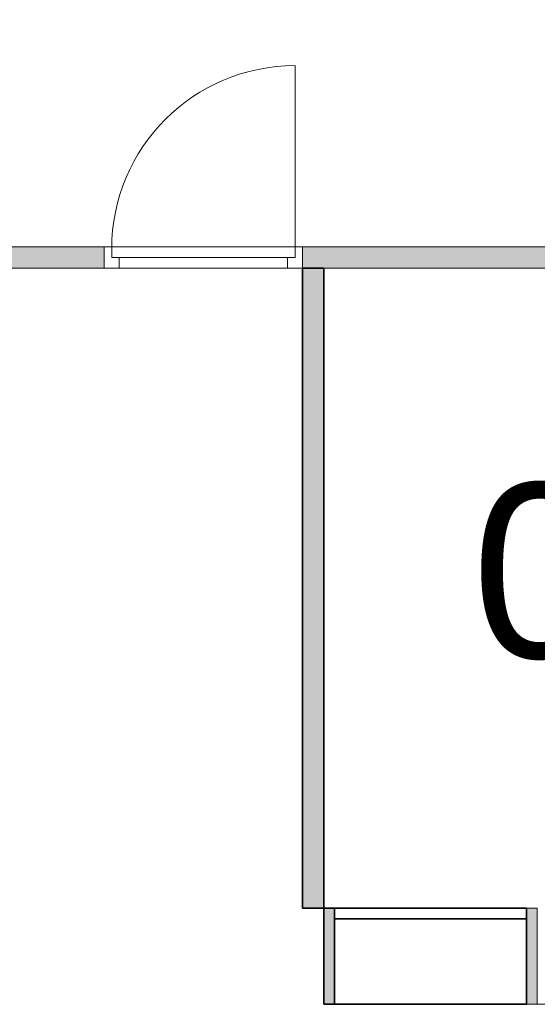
# Model space of a CAD drawing. Header units: inches. Extents: x 15 to 546804, y -66 to 267312.
# Tile 285 of 478: x 415792 to 418217, y 134656 to 139270. Entities that reach past the tile are written whole.
import ezdxf

# ---------------------------------------------------------------- set-up
doc = ezdxf.new("R2010")
doc.units = ezdxf.units.IN
doc.header["$MEASUREMENT"] = 0
doc.layers.add('Binnenwanden', color=2, linetype='Continuous')
doc.styles.add('style1', font='arial.ttf', dxfattribs={"height": 250})

msp = doc.modelspace()

# ---------------------------------------------------------------- hatches: boundary and pattern name
at = {"lineweight": 20}
h = msp.add_hatch(color=7, dxfattribs=at)
h.dxf.hatch_style = 1
h.paths.add_polyline_path([(420817.1, 138205.7), (417117.1, 138205.7), (417117.1, 138105.7), (417217.1, 138105.7), (420817.1, 138105.7)])
h.paths.add_polyline_path([(417217.1, 138105.7), (417117.1, 138105.7), (417117.1, 135105.7), (417217.1, 135105.7)])
h.paths.add_polyline_path([(416188.1, 138205.7), (413715.8, 138205.7, -0.012046), (413677.5, 138117.5), (413677.5, 138105.7), (416188.1, 138105.7)])
h = msp.add_hatch(color=7, dxfattribs=at)
h.dxf.hatch_style = 1
h.paths.add_polyline_path([(421857.6, 135105.7), (420917.1, 135105.7), (420917.1, 135105.7), (420817.1, 135105.7), (420750.6, 135105.7), (420750.6, 135005.7), (421857.6, 135005.7, -0.058635), (421851.7, 135055.7, -0.058615)])
h.paths.add_polyline_path([(424167.1, 135105.7), (422276.7, 135105.7, -0.058615), (422282.5, 135055.7, -0.058635), (422276.7, 135005.7), (424167.1, 135005.7)])
h.paths.add_polyline_path([(419367.1, 135105.7), (419317.1, 135105.7), (419317.1, 134725.7), (419317.1, 134725.7), (419317.1, 134685.7), (419317.1, 134655.7), (419367.1, 134655.7)])
h.paths.add_polyline_path([(419793.1, 135461.7), (419217.1, 135461.7), (419217.1, 135105.7), (419317.1, 135105.7), (419367.1, 135105.7), (419367.1, 135105.7), (419793.1, 135105.7)])
h.paths.add_polyline_path([(418217.1, 135105.7), (418167.1, 135105.7), (418167.1, 134655.7), (418217.1, 134655.7)])
h.paths.add_polyline_path([(417267.1, 135105.7), (417217.1, 135105.7), (417217.1, 134655.7), (417267.1, 134655.7)])

# ---------------------------------------------------------------- linework, layer by layer
at = {"color": 7, "lineweight": 20}
for p, q in [((417082.1, 138195.7, 300), (417082.1, 139054.7, 300)), ((413713.2, 138205.7, 300), (416188.1, 138205.7, 300)), ((413713.2, 138205.7, 3000), (420817.1, 138205.7, 3000)), ((416223.1, 138205.7, 300), (416188.1, 138205.7, 300)), ((416188.1, 138205.7, 300), (416188.1, 138205.7, 2500)), ((416188.1, 138205.7, 2500), (417117.1, 138205.7, 2500)), ((416188.1, 138105.7, 300), (416188.1, 138205.7, 300)), ((416188.1, 138105.7, 2500), (416188.1, 138205.7, 2500)), ((417117.1, 138205.7, 2500), (416188.1, 138205.7, 2500)), ((416188.1, 138205.7, 2500), (416188.1, 138205.7, 300)), ((416188.1, 138205.7, 2500), (416188.1, 138105.7, 2500)), ((416188.1, 138205.7, 300), (416188.1, 138105.7, 300)), ((416223.1, 138155.7, 300), (416223.1, 138205.7, 300)), ((416223.1, 138205.7, 300), (416223.1, 138205.7, 2465)), ((416223.1, 138205.7, 2465), (417082.1, 138205.7, 2465)), ((416223.1, 138155.7, 2465), (416223.1, 138205.7, 2465)), ((416223.1, 138195.7, 300), (416223.1, 138195.7, 2465)), ((416223.1, 138155.7, 2465), (416223.1, 138195.7, 2465)), ((416223.1, 138155.7, 300), (416223.1, 138195.7, 300)), ((417117.1, 138205.7, 300), (417082.1, 138205.7, 300)), ((417082.1, 138155.7, 300), (417082.1, 138205.7, 300)), ((417082.1, 138205.7, 2465), (417082.1, 138205.7, 300)), ((417082.1, 138155.7, 2465), (417082.1, 138205.7, 2465)), ((417082.1, 138195.7, 2465), (417082.1, 138195.7, 300)), ((417082.1, 138155.7, 2465), (417082.1, 138195.7, 2465)), ((417082.1, 138155.7, 300), (417082.1, 138195.7, 300)), ((417117.1, 138205.7, 2500), (417117.1, 138205.7, 300)), ((417117.1, 138105.7, 300), (417117.1, 138205.7, 300)), ((417117.1, 138105.7, 2500), (417117.1, 138205.7, 2500)), ((417117.1, 138205.7, 300), (420817.1, 138205.7, 300)), ((417117.1, 138205.7, 300), (417117.1, 138105.7, 300)), ((417117.1, 138205.7, 300), (417117.1, 138205.7, 2500)), ((417117.1, 138205.7, 2500), (417117.1, 138105.7, 2500)), ((416223.1, 138155.7, 300), (416223.1, 138155.7, 2465)), ((416258.1, 138155.7, 300), (416223.1, 138155.7, 300)), ((416258.1, 138155.7, 2465), (416223.1, 138155.7, 2465)), ((417082.1, 138155.7, 300), (416223.1, 138155.7, 300)), ((416223.1, 138155.7, 300), (416223.1, 138155.7, 2465)), ((416223.1, 138155.7, 2465), (417082.1, 138155.7, 2465)), ((416258.1, 138105.7, 2430), (416258.1, 138155.7, 2430)), ((416258.1, 138105.7, 300), (416258.1, 138155.7, 300)), ((416258.1, 138155.7, 300), (416258.1, 138155.7, 2430)), ((416258.1, 138155.7, 2430), (417047.1, 138155.7, 2430)), ((416258.1, 138155.7, 2465), (417047.1, 138155.7, 2465)), ((416258.1, 138155.7, 2430), (416258.1, 138155.7, 2465)), ((416260.5, 138155.7, 1368.1), (416315.3, 138155.7, 1438.9)), ((416315.3, 138155.7, 1291.1), (416260.5, 138155.7, 1361.9)), ((416370.1, 138155.7, 1509.7), (416424.8, 138155.7, 1580.5)), ((416424.8, 138155.7, 1149.5), (416370.1, 138155.7, 1220.3)), ((416479.6, 138155.7, 1651.3), (416534.4, 138155.7, 1722.1)), ((416534.4, 138155.7, 1007.9), (416479.6, 138155.7, 1078.7)), ((416589.2, 138155.7, 1792.9), (416643.9, 138155.7, 1863.7)), ((416643.9, 138155.7, 866.3), (416589.2, 138155.7, 937.1)), ((416698.7, 138155.7, 1934.5), (416753.5, 138155.7, 2005.2)), ((416753.5, 138155.7, 724.8), (416698.7, 138155.7, 795.5)), ((416808.2, 138155.7, 2076), (416863, 138155.7, 2146.8)), ((416863, 138155.7, 583.2), (416808.2, 138155.7, 654)), ((416917.8, 138155.7, 2217.6), (416972.6, 138155.7, 2288.4)), ((416972.6, 138155.7, 441.6), (416917.8, 138155.7, 512.4)), ((417082.1, 138155.7, 300), (417027.3, 138155.7, 370.8)), ((417027.3, 138155.7, 2359.2), (417082.1, 138155.7, 2430)), ((417047.1, 138105.7, 300), (417047.1, 138155.7, 300)), ((417047.1, 138105.7, 2430), (417047.1, 138155.7, 2430)), ((417047.1, 138155.7, 2430), (417047.1, 138155.7, 300)), ((417047.1, 138155.7, 300), (417082.1, 138155.7, 300)), ((417047.1, 138155.7, 2465), (417082.1, 138155.7, 2465)), ((417047.1, 138155.7, 2430), (417047.1, 138155.7, 2465)), ((417082.1, 138155.7, 2465), (417082.1, 138155.7, 300)), ((417082.1, 138155.7, 2465), (417082.1, 138155.7, 300)), ((416188.1, 138105.7, 300), (413677.5, 138105.7, 300)), ((420817.1, 138105.7, 3000), (413677.5, 138105.7, 3000)), ((416258.1, 138105.7, 300), (416188.1, 138105.7, 300)), ((416188.1, 138105.7, 300), (416188.1, 138105.7, 2500)), ((416188.1, 138105.7, 2500), (417117.1, 138105.7, 2500)), ((417117.1, 138105.7, 2500), (416188.1, 138105.7, 2500)), ((416188.1, 138105.7, 2500), (416188.1, 138105.7, 300)), ((416258.1, 138105.7, 300), (416258.1, 138105.7, 2430)), ((416258.1, 138105.7, 2430), (417047.1, 138105.7, 2430)), ((417117.1, 138105.7, 300), (417047.1, 138105.7, 300)), ((417047.1, 138105.7, 2430), (417047.1, 138105.7, 300)), ((417117.1, 138105.7, 2500), (417117.1, 138105.7, 300)), ((420817.1, 138105.7, 300), (417117.1, 138105.7, 300)), ((417117.1, 138105.7, 300), (417117.1, 138105.7, 2500)), ((418167.1, 135105.7, 2984.2), (418167.1, 135105.7, 300)), ((418167.1, 135105.7, 300), (418217.1, 135105.7, 300)), ((418167.1, 134655.7, 2984.2), (418167.1, 135105.7, 2984.2)), ((418167.1, 134655.7, 300), (418167.1, 135105.7, 300)), ((418217.1, 135105.7, 300), (418217.1, 135105.7, 2934.2)), ((418217.1, 134655.7, 300), (418217.1, 135105.7, 300)), ((418217.1, 134655.7, 2934.2), (418217.1, 135105.7, 2934.2)), ((419367.1, 134655.7, 2984.2), (418167.1, 134655.7, 2984.2)), ((418167.1, 134655.7, 300), (418217.1, 134655.7, 300)), ((418167.1, 134655.7, 2984.2), (418167.1, 134655.7, 300)), ((418217.1, 134655.7, 300), (418217.1, 134655.7, 2934.2))]:
    msp.add_line(p, q, dxfattribs=at)
at = {"color": 7}
for p, q in [((417117.1, 138105.7, 300), (417117.1, 138105.7, 3000)), ((417117.1, 138105.7, 300), (417117.1, 135105.7, 300)), ((417217.1, 138105.7, 300), (417117.1, 138105.7, 300)), ((417217.1, 138105.7, 3000), (417117.1, 138105.7, 3000)), ((417117.1, 138105.7, 3000), (417117.1, 135105.7, 3000)), ((417217.1, 135105.7, 300), (417217.1, 138105.7, 300)), ((417217.1, 135105.7, 3000), (417217.1, 138105.7, 3000)), ((417217.1, 138105.7, 300), (417217.1, 138105.7, 3000)), ((417117.1, 135105.7, 300), (417217.1, 135105.7, 300)), ((417117.1, 135105.7, 300), (417117.1, 135105.7, 3000)), ((417117.1, 135105.7, 3000), (417217.1, 135105.7, 3000)), ((417217.1, 135105.7, 300), (417217.1, 135105.7, 3000)), ((418167.1, 135105.7, 2984.2), (417217.1, 135105.7, 2984.2)), ((417217.1, 135105.7, 2984.2), (417217.1, 135105.7, 300)), ((417217.1, 135105.7, 300), (418167.1, 135105.7, 300)), ((417217.1, 134655.7, 2984.2), (417217.1, 135105.7, 2984.2)), ((417217.1, 134655.7, 300), (417217.1, 135105.7, 300)), ((418167.1, 135105.7, 2934.2), (417267.1, 135105.7, 2934.2)), ((417267.1, 135105.7, 350), (418167.1, 135105.7, 350)), ((417267.1, 135105.7, 2934.2), (417267.1, 135105.7, 350)), ((417267.1, 134655.7, 2934.2), (417267.1, 135105.7, 2934.2)), ((417267.1, 134655.7, 350), (417267.1, 135105.7, 350)), ((418167.1, 135105.7, 2984.2), (418167.1, 135105.7, 2934.2)), ((418167.1, 135105.7, 350), (418167.1, 135105.7, 300)), ((418167.1, 134655.7, 2934.2), (418167.1, 135105.7, 2934.2)), ((418167.1, 134655.7, 2984.2), (418167.1, 135105.7, 2984.2)), ((418167.1, 134655.7, 300), (418167.1, 135105.7, 300)), ((418167.1, 134655.7, 350), (418167.1, 135105.7, 350)), ((417267.1, 135055.7, 350), (418167.1, 135055.7, 350)), ((418167.1, 135055.7, 2934.2), (417267.1, 135055.7, 2934.2)), ((417267.1, 135055.7, 2934.2), (417267.1, 135055.7, 350)), ((418167.1, 135055.7, 350), (418167.1, 135055.7, 2934.2)), ((417217.1, 134655.7, 2984.2), (417217.1, 134655.7, 300)), ((418167.1, 134655.7, 2984.2), (417217.1, 134655.7, 2984.2)), ((417217.1, 134655.7, 300), (418167.1, 134655.7, 300)), ((418167.1, 134655.7, 2934.2), (417267.1, 134655.7, 2934.2)), ((417267.1, 134655.7, 350), (418167.1, 134655.7, 350)), ((417267.1, 134655.7, 2934.2), (417267.1, 134655.7, 350)), ((418167.1, 134655.7, 2984.2), (418167.1, 134655.7, 2934.2)), ((418167.1, 134655.7, 350), (418167.1, 134655.7, 300))]:
    msp.add_line(p, q, dxfattribs=at)
at = {"color": 7, "lineweight": 20, "extrusion": (5.2231e-32, -1.3166e-48, -1)}
msp.add_ellipse((417082.1, 138195.7, 300), major_axis=(0, 859.5), ratio=0.999391, start_param=4.712389, end_param=6.283185, dxfattribs=at)
at = {"color": 7, "lineweight": 20, "extrusion": (0, 0, -1)}
msp.add_ellipse((417082.1, 138195.7), major_axis=(0, 859.5), ratio=0.999391, start_param=4.712389, end_param=6.283185, dxfattribs=at)
msp.add_ellipse((417082.1, 138195.7), major_axis=(0, 859.5), ratio=0.999391, start_param=4.712389, end_param=6.283185, dxfattribs=at)
msp.add_ellipse((417082.1, 138195.7), major_axis=(0, 859.5), ratio=0.999391, start_param=4.712389, end_param=6.283185, dxfattribs=at)
msp.add_ellipse((417082.1, 138195.7), major_axis=(0, 859.5), ratio=0.999391, start_param=4.712389, end_param=6.283185, dxfattribs=at)
msp.add_ellipse((417082.1, 138195.7), major_axis=(0, 859.5), ratio=0.999391, start_param=4.712389, end_param=6.283185, dxfattribs=at)
msp.add_ellipse((417082.1, 138195.7), major_axis=(0, 859.5), ratio=0.999391, start_param=4.712389, end_param=6.283185, dxfattribs=at)
msp.add_ellipse((417082.1, 138195.7), major_axis=(0, 859.5), ratio=0.999391, start_param=4.712389, end_param=6.283185, dxfattribs=at)
msp.add_ellipse((417082.1, 138195.7), major_axis=(0, 859.5), ratio=0.999391, start_param=4.712389, end_param=6.283185, dxfattribs=at)
msp.add_ellipse((417082.1, 138195.7), major_axis=(0, 859.5), ratio=0.999391, start_param=4.712389, end_param=6.283185, dxfattribs=at)
msp.add_ellipse((417082.1, 138195.7), major_axis=(0, 859.5), ratio=0.999391, start_param=4.712389, end_param=6.283185, dxfattribs=at)
msp.add_ellipse((417082.1, 138195.7), major_axis=(0, 859.5), ratio=0.999391, start_param=4.712389, end_param=6.283185, dxfattribs=at)
msp.add_ellipse((417082.1, 138195.7), major_axis=(0, 859.5), ratio=0.999391, start_param=4.712389, end_param=6.283185, dxfattribs=at)
msp.add_ellipse((417082.1, 138195.7), major_axis=(0, 859.5), ratio=0.999391, start_param=4.712389, end_param=6.283185, dxfattribs=at)
msp.add_ellipse((417082.1, 138195.7), major_axis=(0, 859.5), ratio=0.999391, start_param=4.712389, end_param=6.283185, dxfattribs=at)
msp.add_ellipse((417082.1, 138195.7), major_axis=(0, 859.5), ratio=0.999391, start_param=4.712389, end_param=6.283185, dxfattribs=at)
msp.add_ellipse((417082.1, 138195.7), major_axis=(0, 859.5), ratio=0.999391, start_param=4.712389, end_param=6.283185, dxfattribs=at)
msp.add_ellipse((417082.1, 138195.7), major_axis=(0, 859.5), ratio=0.999391, start_param=4.712389, end_param=6.283185, dxfattribs=at)
msp.add_ellipse((417082.1, 138195.7), major_axis=(0, 859.5), ratio=0.999391, start_param=4.712389, end_param=6.283185, dxfattribs=at)
msp.add_ellipse((417082.1, 138195.7), major_axis=(0, 859.5), ratio=0.999391, start_param=4.712389, end_param=6.283185, dxfattribs=at)
msp.add_ellipse((417082.1, 138195.7), major_axis=(0, 859.5), ratio=0.999391, start_param=4.712389, end_param=6.283185, dxfattribs=at)
msp.add_ellipse((417082.1, 138195.7), major_axis=(0, 859.5), ratio=0.999391, start_param=4.712389, end_param=6.283185, dxfattribs=at)
msp.add_ellipse((417082.1, 138195.7), major_axis=(0, 859.5), ratio=0.999391, start_param=4.712389, end_param=6.283185, dxfattribs=at)
msp.add_ellipse((417082.1, 138195.7), major_axis=(0, 859.5), ratio=0.999391, start_param=4.712389, end_param=6.283185, dxfattribs=at)
msp.add_ellipse((417082.1, 138195.7), major_axis=(0, 859.5), ratio=0.999391, start_param=4.712389, end_param=6.283185, dxfattribs=at)
msp.add_ellipse((417082.1, 138195.7), major_axis=(0, 859.5), ratio=0.999391, start_param=4.712389, end_param=6.283185, dxfattribs=at)
msp.add_ellipse((417082.1, 138195.7), major_axis=(0, 859.5), ratio=0.999391, start_param=4.712389, end_param=6.283185, dxfattribs=at)
msp.add_ellipse((417082.1, 138195.7), major_axis=(0, 859.5), ratio=0.999391, start_param=4.712389, end_param=6.283185, dxfattribs=at)
msp.add_ellipse((417082.1, 138195.7), major_axis=(0, 859.5), ratio=0.999391, start_param=4.712389, end_param=6.283185, dxfattribs=at)
msp.add_ellipse((417082.1, 138195.7), major_axis=(0, 859.5), ratio=0.999391, start_param=4.712389, end_param=6.283185, dxfattribs=at)
msp.add_ellipse((417082.1, 138195.7), major_axis=(0, 859.5), ratio=0.999391, start_param=4.712389, end_param=6.283185, dxfattribs=at)
msp.add_ellipse((417082.1, 138195.7), major_axis=(0, 859.5), ratio=0.999391, start_param=4.712389, end_param=6.283185, dxfattribs=at)
msp.add_ellipse((417082.1, 138195.7), major_axis=(0, 859.5), ratio=0.999391, start_param=4.712389, end_param=6.283185, dxfattribs=at)
msp.add_ellipse((417082.1, 138195.7), major_axis=(0, 859.5), ratio=0.999391, start_param=4.712389, end_param=6.283185, dxfattribs=at)
msp.add_ellipse((417082.1, 138195.7), major_axis=(0, 859.5), ratio=0.999391, start_param=4.712389, end_param=6.283185, dxfattribs=at)
msp.add_ellipse((417082.1, 138195.7), major_axis=(0, 859.5), ratio=0.999391, start_param=4.712389, end_param=6.283185, dxfattribs=at)
msp.add_ellipse((417082.1, 138195.7), major_axis=(0, 859.5), ratio=0.999391, start_param=4.712389, end_param=6.283185, dxfattribs=at)
msp.add_ellipse((417082.1, 138195.7), major_axis=(0, 859.5), ratio=0.999391, start_param=4.712389, end_param=6.283185, dxfattribs=at)
msp.add_ellipse((417082.1, 138195.7), major_axis=(0, 859.5), ratio=0.999391, start_param=4.712389, end_param=6.283185, dxfattribs=at)
msp.add_ellipse((417082.1, 138195.7), major_axis=(0, 859.5), ratio=0.999391, start_param=4.712389, end_param=6.283185, dxfattribs=at)
msp.add_ellipse((417082.1, 138195.7), major_axis=(0, 859.5), ratio=0.999391, start_param=4.712389, end_param=6.283185, dxfattribs=at)
msp.add_ellipse((417082.1, 138195.7), major_axis=(0, 859.5), ratio=0.999391, start_param=4.712389, end_param=6.283185, dxfattribs=at)
msp.add_ellipse((417082.1, 138195.7), major_axis=(0, 859.5), ratio=0.999391, start_param=4.712389, end_param=6.283185, dxfattribs=at)
msp.add_ellipse((417082.1, 138195.7), major_axis=(0, 859.5), ratio=0.999391, start_param=4.712389, end_param=6.283185, dxfattribs=at)
msp.add_ellipse((417082.1, 138195.7), major_axis=(0, 859.5), ratio=0.999391, start_param=4.712389, end_param=6.283185, dxfattribs=at)
msp.add_ellipse((417082.1, 138195.7), major_axis=(0, 859.5), ratio=0.999391, start_param=4.712389, end_param=6.283185, dxfattribs=at)
msp.add_ellipse((417082.1, 138195.7), major_axis=(0, 859.5), ratio=0.999391, start_param=4.712389, end_param=6.283185, dxfattribs=at)
msp.add_ellipse((417082.1, 138195.7), major_axis=(0, 859.5), ratio=0.999391, start_param=4.712389, end_param=6.283185, dxfattribs=at)
msp.add_ellipse((417082.1, 138195.7), major_axis=(0, 859.5), ratio=0.999391, start_param=4.712389, end_param=6.283185, dxfattribs=at)
msp.add_ellipse((417082.1, 138195.7), major_axis=(0, 859.5), ratio=0.999391, start_param=4.712389, end_param=6.283185, dxfattribs=at)
msp.add_ellipse((417082.1, 138195.7), major_axis=(0, 859.5), ratio=0.999391, start_param=4.712389, end_param=6.283185, dxfattribs=at)
msp.add_ellipse((417082.1, 138195.7), major_axis=(0, 859.5), ratio=0.999391, start_param=4.712389, end_param=6.283185, dxfattribs=at)
msp.add_ellipse((417082.1, 138195.7), major_axis=(0, 859.5), ratio=0.999391, start_param=4.712389, end_param=6.283185, dxfattribs=at)
msp.add_ellipse((417082.1, 138195.7), major_axis=(0, 859.5), ratio=0.999391, start_param=4.712389, end_param=6.283185, dxfattribs=at)
msp.add_ellipse((417082.1, 138195.7), major_axis=(0, 859.5), ratio=0.999391, start_param=4.712389, end_param=6.283185, dxfattribs=at)
msp.add_ellipse((417082.1, 138195.7), major_axis=(0, 859.5), ratio=0.999391, start_param=4.712389, end_param=6.283185, dxfattribs=at)
msp.add_ellipse((417082.1, 138195.7), major_axis=(0, 859.5), ratio=0.999391, start_param=4.712389, end_param=6.283185, dxfattribs=at)
msp.add_ellipse((417082.1, 138195.7), major_axis=(0, 859.5), ratio=0.999391, start_param=4.712389, end_param=6.283185, dxfattribs=at)
msp.add_ellipse((417082.1, 138195.7), major_axis=(0, 859.5), ratio=0.999391, start_param=4.712389, end_param=6.283185, dxfattribs=at)
msp.add_ellipse((417082.1, 138195.7), major_axis=(0, 859.5), ratio=0.999391, start_param=4.712389, end_param=6.283185, dxfattribs=at)
msp.add_ellipse((417082.1, 138195.7), major_axis=(0, 859.5), ratio=0.999391, start_param=4.712389, end_param=6.283185, dxfattribs=at)
msp.add_ellipse((417082.1, 138195.7), major_axis=(0, 859.5), ratio=0.999391, start_param=4.712389, end_param=6.283185, dxfattribs=at)
msp.add_ellipse((417082.1, 138195.7), major_axis=(0, 859.5), ratio=0.999391, start_param=4.712389, end_param=6.283185, dxfattribs=at)
msp.add_ellipse((417082.1, 138195.7), major_axis=(0, 859.5), ratio=0.999391, start_param=4.712389, end_param=6.283185, dxfattribs=at)
msp.add_ellipse((417082.1, 138195.7), major_axis=(0, 859.5), ratio=0.999391, start_param=4.712389, end_param=6.283185, dxfattribs=at)
msp.add_ellipse((417082.1, 138195.7), major_axis=(0, 859.5), ratio=0.999391, start_param=4.712389, end_param=6.283185, dxfattribs=at)
msp.add_ellipse((417082.1, 138195.7), major_axis=(0, 859.5), ratio=0.999391, start_param=4.712389, end_param=6.283185, dxfattribs=at)
msp.add_ellipse((417082.1, 138195.7), major_axis=(0, 859.5), ratio=0.999391, start_param=4.712389, end_param=6.283185, dxfattribs=at)
msp.add_ellipse((417082.1, 138195.7), major_axis=(0, 859.5), ratio=0.999391, start_param=4.712389, end_param=6.283185, dxfattribs=at)
msp.add_ellipse((417082.1, 138195.7), major_axis=(0, 859.5), ratio=0.999391, start_param=4.712389, end_param=6.283185, dxfattribs=at)
msp.add_ellipse((417082.1, 138195.7), major_axis=(0, 859.5), ratio=0.999391, start_param=4.712389, end_param=6.283185, dxfattribs=at)
msp.add_ellipse((417082.1, 138195.7), major_axis=(0, 859.5), ratio=0.999391, start_param=4.712389, end_param=6.283185, dxfattribs=at)
msp.add_ellipse((417082.1, 138195.7), major_axis=(0, 859.5), ratio=0.999391, start_param=4.712389, end_param=6.283185, dxfattribs=at)
msp.add_ellipse((417082.1, 138195.7), major_axis=(0, 859.5), ratio=0.999391, start_param=4.712389, end_param=6.283185, dxfattribs=at)
msp.add_ellipse((417082.1, 138195.7), major_axis=(0, 859.5), ratio=0.999391, start_param=4.712389, end_param=6.283185, dxfattribs=at)
msp.add_ellipse((417082.1, 138195.7), major_axis=(0, 859.5), ratio=0.999391, start_param=4.712389, end_param=6.283185, dxfattribs=at)
msp.add_ellipse((417082.1, 138195.7), major_axis=(0, 859.5), ratio=0.999391, start_param=4.712389, end_param=6.283185, dxfattribs=at)
msp.add_ellipse((417082.1, 138195.7), major_axis=(0, 859.5), ratio=0.999391, start_param=4.712389, end_param=6.283185, dxfattribs=at)
msp.add_ellipse((417082.1, 138195.7), major_axis=(0, 859.5), ratio=0.999391, start_param=4.712389, end_param=6.283185, dxfattribs=at)
msp.add_ellipse((417082.1, 138195.7), major_axis=(0, 859.5), ratio=0.999391, start_param=4.712389, end_param=6.283185, dxfattribs=at)
msp.add_ellipse((417082.1, 138195.7), major_axis=(0, 859.5), ratio=0.999391, start_param=4.712389, end_param=6.283185, dxfattribs=at)
msp.add_ellipse((417082.1, 138195.7), major_axis=(0, 859.5), ratio=0.999391, start_param=4.712389, end_param=6.283185, dxfattribs=at)
msp.add_ellipse((417082.1, 138195.7), major_axis=(0, 859.5), ratio=0.999391, start_param=4.712389, end_param=6.283185, dxfattribs=at)
msp.add_ellipse((417082.1, 138195.7), major_axis=(0, 859.5), ratio=0.999391, start_param=4.712389, end_param=6.283185, dxfattribs=at)
msp.add_ellipse((417082.1, 138195.7), major_axis=(0, 859.5), ratio=0.999391, start_param=4.712389, end_param=6.283185, dxfattribs=at)
msp.add_ellipse((417082.1, 138195.7), major_axis=(0, 859.5), ratio=0.999391, start_param=4.712389, end_param=6.283185, dxfattribs=at)
msp.add_ellipse((417082.1, 138195.7), major_axis=(0, 859.5), ratio=0.999391, start_param=4.712389, end_param=6.283185, dxfattribs=at)
msp.add_ellipse((417082.1, 138195.7), major_axis=(0, 859.5), ratio=0.999391, start_param=4.712389, end_param=6.283185, dxfattribs=at)
msp.add_ellipse((417082.1, 138195.7), major_axis=(0, 859.5), ratio=0.999391, start_param=4.712389, end_param=6.283185, dxfattribs=at)
msp.add_ellipse((417082.1, 138195.7), major_axis=(0, 859.5), ratio=0.999391, start_param=4.712389, end_param=6.283185, dxfattribs=at)
msp.add_ellipse((417082.1, 138195.7), major_axis=(0, 859.5), ratio=0.999391, start_param=4.712389, end_param=6.283185, dxfattribs=at)
msp.add_ellipse((417082.1, 138195.7), major_axis=(0, 859.5), ratio=0.999391, start_param=4.712389, end_param=6.283185, dxfattribs=at)
msp.add_ellipse((417082.1, 138195.7), major_axis=(0, 859.5), ratio=0.999391, start_param=4.712389, end_param=6.283185, dxfattribs=at)
msp.add_ellipse((417082.1, 138195.7), major_axis=(0, 859.5), ratio=0.999391, start_param=4.712389, end_param=6.283185, dxfattribs=at)
msp.add_ellipse((417082.1, 138195.7), major_axis=(0, 859.5), ratio=0.999391, start_param=4.712389, end_param=6.283185, dxfattribs=at)
msp.add_ellipse((417082.1, 138195.7), major_axis=(0, 859.5), ratio=0.999391, start_param=4.712389, end_param=6.283185, dxfattribs=at)
msp.add_ellipse((417082.1, 138195.7), major_axis=(0, 859.5), ratio=0.999391, start_param=4.712389, end_param=6.283185, dxfattribs=at)
msp.add_ellipse((417082.1, 138195.7), major_axis=(0, 859.5), ratio=0.999391, start_param=4.712389, end_param=6.283185, dxfattribs=at)
msp.add_ellipse((417082.1, 138195.7), major_axis=(0, 859.5), ratio=0.999391, start_param=4.712389, end_param=6.283185, dxfattribs=at)
msp.add_ellipse((417082.1, 138195.7), major_axis=(0, 859.5), ratio=0.999391, start_param=4.712389, end_param=6.283185, dxfattribs=at)
msp.add_ellipse((417082.1, 138195.7), major_axis=(0, 859.5), ratio=0.999391, start_param=4.712389, end_param=6.283185, dxfattribs=at)
msp.add_ellipse((417082.1, 138195.7), major_axis=(0, 859.5), ratio=0.999391, start_param=4.712389, end_param=6.283185, dxfattribs=at)
msp.add_ellipse((417082.1, 138195.7), major_axis=(0, 859.5), ratio=0.999391, start_param=4.712389, end_param=6.283185, dxfattribs=at)
msp.add_ellipse((417082.1, 138195.7), major_axis=(0, 859.5), ratio=0.999391, start_param=4.712389, end_param=6.283185, dxfattribs=at)
msp.add_ellipse((417082.1, 138195.7), major_axis=(0, 859.5), ratio=0.999391, start_param=4.712389, end_param=6.283185, dxfattribs=at)
msp.add_ellipse((417082.1, 138195.7), major_axis=(0, 859.5), ratio=0.999391, start_param=4.712389, end_param=6.283185, dxfattribs=at)
msp.add_ellipse((417082.1, 138195.7), major_axis=(0, 859.5), ratio=0.999391, start_param=4.712389, end_param=6.283185, dxfattribs=at)
msp.add_ellipse((417082.1, 138195.7), major_axis=(0, 859.5), ratio=0.999391, start_param=4.712389, end_param=6.283185, dxfattribs=at)
msp.add_ellipse((417082.1, 138195.7), major_axis=(0, 859.5), ratio=0.999391, start_param=4.712389, end_param=6.283185, dxfattribs=at)
msp.add_ellipse((417082.1, 138195.7), major_axis=(0, 859.5), ratio=0.999391, start_param=4.712389, end_param=6.283185, dxfattribs=at)
msp.add_ellipse((417082.1, 138195.7), major_axis=(0, 859.5), ratio=0.999391, start_param=4.712389, end_param=6.283185, dxfattribs=at)
msp.add_ellipse((417082.1, 138195.7), major_axis=(0, 859.5), ratio=0.999391, start_param=4.712389, end_param=6.283185, dxfattribs=at)
msp.add_ellipse((417082.1, 138195.7), major_axis=(0, 859.5), ratio=0.999391, start_param=4.712389, end_param=6.283185, dxfattribs=at)
msp.add_ellipse((417082.1, 138195.7), major_axis=(0, 859.5), ratio=0.999391, start_param=4.712389, end_param=6.283185, dxfattribs=at)
msp.add_ellipse((417082.1, 138195.7), major_axis=(0, 859.5), ratio=0.999391, start_param=4.712389, end_param=6.283185, dxfattribs=at)
msp.add_ellipse((417082.1, 138195.7), major_axis=(0, 859.5), ratio=0.999391, start_param=4.712389, end_param=6.283185, dxfattribs=at)
msp.add_ellipse((417082.1, 138195.7), major_axis=(0, 859.5), ratio=0.999391, start_param=4.712389, end_param=6.283185, dxfattribs=at)
msp.add_ellipse((417082.1, 138195.7), major_axis=(0, 859.5), ratio=0.999391, start_param=4.712389, end_param=6.283185, dxfattribs=at)
msp.add_ellipse((417082.1, 138195.7), major_axis=(0, 859.5), ratio=0.999391, start_param=4.712389, end_param=6.283185, dxfattribs=at)
msp.add_ellipse((417082.1, 138195.7), major_axis=(0, 859.5), ratio=0.999391, start_param=4.712389, end_param=6.283185, dxfattribs=at)
msp.add_ellipse((417082.1, 138195.7), major_axis=(0, 859.5), ratio=0.999391, start_param=4.712389, end_param=6.283185, dxfattribs=at)
msp.add_ellipse((417082.1, 138195.7), major_axis=(0, 859.5), ratio=0.999391, start_param=4.712389, end_param=6.283185, dxfattribs=at)
msp.add_ellipse((417082.1, 138195.7), major_axis=(0, 859.5), ratio=0.999391, start_param=4.712389, end_param=6.283185, dxfattribs=at)
msp.add_ellipse((417082.1, 138195.7), major_axis=(0, 859.5), ratio=0.999391, start_param=4.712389, end_param=6.283185, dxfattribs=at)
msp.add_ellipse((417082.1, 138195.7), major_axis=(0, 859.5), ratio=0.999391, start_param=4.712389, end_param=6.283185, dxfattribs=at)
msp.add_ellipse((417082.1, 138195.7), major_axis=(0, 859.5), ratio=0.999391, start_param=4.712389, end_param=6.283185, dxfattribs=at)
msp.add_ellipse((417082.1, 138195.7), major_axis=(0, 859.5), ratio=0.999391, start_param=4.712389, end_param=6.283185, dxfattribs=at)
msp.add_ellipse((417082.1, 138195.7), major_axis=(0, 859.5), ratio=0.999391, start_param=4.712389, end_param=6.283185, dxfattribs=at)
msp.add_ellipse((417082.1, 138195.7), major_axis=(0, 859.5), ratio=0.999391, start_param=4.712389, end_param=6.283185, dxfattribs=at)
msp.add_ellipse((417082.1, 138195.7), major_axis=(0, 859.5), ratio=0.999391, start_param=4.712389, end_param=6.283185, dxfattribs=at)
at = {"color": 7, "lineweight": 20}
for points, invisible_edges in [([(417167.1, 138155.7, 300), (414067.1, 142255.7, 300), (420867.1, 142255.7, 300)], 13), ([(413689.6, 138144.3, 3000), (420817.1, 138105.7, 3000), (413713.2, 138205.7, 3000)], 3), ([(416188.1, 138105.7, 300), (413689.6, 138144.3, 300), (413713.2, 138205.7, 300)], 13), ([(413713.2, 138205.7, 3000), (416188.1, 138205.7, 300), (413713.2, 138205.7, 300)], 1), ([(416188.1, 138205.7, 300), (413713.2, 138205.7, 3000), (416188.1, 138205.7, 2500)], 3), ([(416188.1, 138205.7, 2500), (413713.2, 138205.7, 3000), (417117.1, 138205.7, 2500)], 3), ([(420817.1, 138205.7, 3000), (417117.1, 138205.7, 2500), (413713.2, 138205.7, 3000)], 3), ([(413713.2, 138205.7, 3000), (420817.1, 138105.7, 3000), (420817.1, 138205.7, 3000)], 1), ([(416188.1, 138105.7, 300), (413713.2, 138205.7, 300), (416188.1, 138205.7, 300)], 1), ([(417117.1, 138105.7, 2500), (416188.1, 138205.7, 2500), (416188.1, 138105.7, 2500)], 1), ([(416188.1, 138205.7, 2500), (417117.1, 138105.7, 2500), (417117.1, 138205.7, 2500)], 1), ([(416188.1, 138205.7, 2500), (416223.1, 138205.7, 300), (416188.1, 138205.7, 300)], 1), ([(416223.1, 138205.7, 300), (416188.1, 138205.7, 2500), (416223.1, 138205.7, 2465)], 3), ([(416223.1, 138205.7, 2465), (416188.1, 138205.7, 2500), (417082.1, 138205.7, 2465)], 3), ([(417117.1, 138205.7, 2500), (417082.1, 138205.7, 2465), (416188.1, 138205.7, 2500)], 3), ([(417117.1, 138205.7, 2500), (416188.1, 138105.7, 2500), (416188.1, 138205.7, 2500)], 1), ([(416188.1, 138105.7, 2500), (417117.1, 138205.7, 2500), (417117.1, 138105.7, 2500)], 1), ([(416188.1, 138205.7, 300), (416188.1, 138105.7, 2500), (416188.1, 138105.7, 300)], 1), ([(416188.1, 138105.7, 2500), (416188.1, 138205.7, 300), (416188.1, 138205.7, 2500)], 1), ([(416188.1, 138105.7, 2500), (416188.1, 138205.7, 300), (416188.1, 138105.7, 300)], 1), ([(416188.1, 138205.7, 300), (416188.1, 138105.7, 2500), (416188.1, 138205.7, 2500)], 1), ([(416223.1, 138205.7, 300), (416188.1, 138105.7, 300), (416188.1, 138205.7, 300)], 1), ([(416188.1, 138105.7, 300), (416223.1, 138205.7, 300), (416223.1, 138155.7, 300)], 13), ([(417082.1, 138205.7, 2465), (416223.1, 138155.7, 2465), (416223.1, 138205.7, 2465)], 1), ([(416223.1, 138155.7, 2465), (417082.1, 138205.7, 2465), (416258.1, 138155.7, 2465)], 3), ([(416223.1, 138205.7, 300), (416223.1, 138155.7, 2465), (416223.1, 138155.7, 300)], 1), ([(416223.1, 138155.7, 2465), (416223.1, 138205.7, 300), (416223.1, 138205.7, 2465)], 1), ([(417082.1, 138155.7, 2465), (416223.1, 138195.7, 2465), (416223.1, 138155.7, 2465)], 1), ([(416223.1, 138155.7, 300), (417082.1, 138195.7, 300), (417082.1, 138155.7, 300)], 1), ([(416223.1, 138195.7, 2465), (416223.1, 138155.7, 300), (416223.1, 138155.7, 2465)], 1), ([(416223.1, 138155.7, 300), (416223.1, 138195.7, 2465), (416223.1, 138195.7, 300)], 1), ([(416258.1, 138155.7, 2465), (417082.1, 138205.7, 2465), (417047.1, 138155.7, 2465)], 3), ([(417047.1, 138155.7, 2465), (417082.1, 138205.7, 2465), (417082.1, 138155.7, 2465)], 1), ([(417082.1, 138205.7, 2465), (417117.1, 138205.7, 300), (417082.1, 138205.7, 300)], 1), ([(417117.1, 138205.7, 300), (417082.1, 138205.7, 2465), (417117.1, 138205.7, 2500)], 3), ([(417082.1, 138155.7, 2465), (417082.1, 138205.7, 300), (417082.1, 138155.7, 300)], 1), ([(417082.1, 138205.7, 300), (417082.1, 138155.7, 2465), (417082.1, 138205.7, 2465)], 1), ([(417117.1, 138205.7, 300), (417082.1, 138155.7, 300), (417082.1, 138205.7, 300)], 1), ([(417117.1, 138105.7, 300), (417082.1, 138155.7, 300), (417117.1, 138205.7, 300)], 3), ([(417082.1, 138195.7, 300), (417082.1, 138155.7, 2465), (417082.1, 138155.7, 300)], 1), ([(417082.1, 138155.7, 2465), (417082.1, 138195.7, 300), (417082.1, 138195.7, 2465)], 1), ([(417117.1, 138205.7, 2500), (420817.1, 138205.7, 300), (417117.1, 138205.7, 300)], 1), ([(420817.1, 138205.7, 300), (417117.1, 138205.7, 2500), (420817.1, 138205.7, 3000)], 3), ([(417117.1, 138205.7, 2500), (417117.1, 138105.7, 300), (417117.1, 138105.7, 2500)], 1), ([(417117.1, 138105.7, 300), (417117.1, 138205.7, 2500), (417117.1, 138205.7, 300)], 1), ([(420817.1, 138205.7, 300), (417117.1, 138105.7, 300), (417117.1, 138205.7, 300)], 1), ([(417117.1, 138105.7, 300), (420817.1, 138205.7, 300), (420817.1, 138105.7, 300)], 1), ([(417117.1, 138205.7, 300), (417117.1, 138105.7, 2500), (417117.1, 138105.7, 300)], 1), ([(417117.1, 138105.7, 2500), (417117.1, 138205.7, 300), (417117.1, 138205.7, 2500)], 1), ([(413677.5, 138120.5, 3000), (420817.1, 138105.7, 3000), (413689.6, 138144.3, 3000)], 3), ([(413677.5, 138105.7, 300), (413689.6, 138144.3, 300), (416188.1, 138105.7, 300)], 3), ([(420817.1, 138105.7, 3000), (413677.5, 138120.5, 3000), (413677.5, 138105.7, 3000)], 1), ([(416188.1, 138105.7, 300), (416223.1, 138155.7, 300), (416258.1, 138105.7, 300)], 3), ([(417082.1, 138155.7, 2465), (416223.1, 138155.7, 300), (417082.1, 138155.7, 300)], 1), ([(416223.1, 138155.7, 300), (417082.1, 138155.7, 2465), (416223.1, 138155.7, 2465)], 1), ([(416223.1, 138155.7, 2465), (416258.1, 138155.7, 300), (416223.1, 138155.7, 300)], 1), ([(416258.1, 138155.7, 300), (416223.1, 138155.7, 2465), (416258.1, 138155.7, 2430)], 3), ([(416258.1, 138155.7, 2430), (416223.1, 138155.7, 2465), (416258.1, 138155.7, 2465)], 1), ([(416258.1, 138105.7, 300), (416223.1, 138155.7, 300), (416258.1, 138155.7, 300)], 1), ([(417047.1, 138155.7, 2430), (416258.1, 138105.7, 2430), (416258.1, 138155.7, 2430)], 1), ([(416258.1, 138105.7, 2430), (417047.1, 138155.7, 2430), (417047.1, 138105.7, 2430)], 1), ([(416258.1, 138155.7, 2465), (417047.1, 138155.7, 2430), (416258.1, 138155.7, 2430)], 1), ([(417047.1, 138155.7, 2430), (416258.1, 138155.7, 2465), (417047.1, 138155.7, 2465)], 1), ([(416258.1, 138155.7, 300), (416258.1, 138105.7, 2430), (416258.1, 138105.7, 300)], 1), ([(416258.1, 138105.7, 2430), (416258.1, 138155.7, 300), (416258.1, 138155.7, 2430)], 1), ([(417047.1, 138155.7, 2430), (417082.1, 138155.7, 300), (417047.1, 138155.7, 300)], 1), ([(417082.1, 138155.7, 300), (417047.1, 138155.7, 2430), (417082.1, 138155.7, 2465)], 3), ([(417082.1, 138155.7, 2465), (417047.1, 138155.7, 2430), (417047.1, 138155.7, 2465)], 1), ([(417047.1, 138105.7, 2430), (417047.1, 138155.7, 300), (417047.1, 138105.7, 300)], 1), ([(417047.1, 138155.7, 300), (417047.1, 138105.7, 2430), (417047.1, 138155.7, 2430)], 1), ([(417082.1, 138155.7, 300), (417047.1, 138105.7, 300), (417047.1, 138155.7, 300)], 1), ([(417047.1, 138105.7, 300), (417082.1, 138155.7, 300), (417117.1, 138105.7, 300)], 3), ([(416188.1, 138105.7, 2500), (413677.5, 138105.7, 300), (416188.1, 138105.7, 300)], 1), ([(413677.5, 138105.7, 300), (416188.1, 138105.7, 2500), (413677.5, 138105.7, 3000)], 3), ([(413677.5, 138105.7, 3000), (416188.1, 138105.7, 2500), (420817.1, 138105.7, 3000)], 3), ([(416258.1, 138105.7, 2430), (416188.1, 138105.7, 300), (416258.1, 138105.7, 300)], 1), ([(416188.1, 138105.7, 300), (416258.1, 138105.7, 2430), (416188.1, 138105.7, 2500)], 3), ([(416188.1, 138105.7, 2500), (416258.1, 138105.7, 2430), (417117.1, 138105.7, 2500)], 3), ([(417117.1, 138105.7, 2500), (420817.1, 138105.7, 3000), (416188.1, 138105.7, 2500)], 3), ([(417047.1, 138105.7, 2430), (417117.1, 138105.7, 2500), (416258.1, 138105.7, 2430)], 3), ([(417117.1, 138105.7, 2500), (417047.1, 138105.7, 300), (417117.1, 138105.7, 300)], 1), ([(417047.1, 138105.7, 300), (417117.1, 138105.7, 2500), (417047.1, 138105.7, 2430)], 3), ([(420817.1, 138105.7, 3000), (417117.1, 138105.7, 300), (420817.1, 138105.7, 300)], 1), ([(417117.1, 138105.7, 300), (420817.1, 138105.7, 3000), (417117.1, 138105.7, 2500)], 3), ([(418217.1, 135105.7, 300), (418167.1, 134655.7, 300), (418167.1, 135105.7, 300)], 1), ([(418167.1, 134655.7, 300), (418217.1, 135105.7, 300), (418217.1, 134655.7, 300)], 1), ([(418167.1, 135105.7, 2984.2), (418167.1, 134655.7, 300), (418167.1, 134655.7, 2984.2)], 1), ([(418167.1, 134655.7, 300), (418167.1, 135105.7, 2984.2), (418167.1, 135105.7, 300)], 1), ([(418217.1, 135105.7, 300), (418217.1, 134655.7, 2934.2), (418217.1, 134655.7, 300)], 1), ([(418217.1, 134655.7, 2934.2), (418217.1, 135105.7, 300), (418217.1, 135105.7, 2934.2)], 1), ([(418217.1, 134655.7, 2934.2), (419367.1, 134655.7, 2984.2), (418167.1, 134655.7, 2984.2)], 13), ([(418217.1, 134655.7, 2934.2), (418167.1, 134655.7, 300), (418217.1, 134655.7, 300)], 1), ([(418167.1, 134655.7, 300), (418217.1, 134655.7, 2934.2), (418167.1, 134655.7, 2984.2)], 3)]:
    msp.add_3dface(points, dxfattribs=dict(at, invisible_edges=invisible_edges))
at = {"color": 7}
for points, invisible_edges in [([(417117.1, 138105.7, 3000), (417117.1, 135105.7, 300), (417117.1, 135105.7, 3000)], 1), ([(417117.1, 135105.7, 300), (417117.1, 138105.7, 3000), (417117.1, 138105.7, 300)], 1), ([(417217.1, 135105.7, 3000), (417117.1, 138105.7, 3000), (417117.1, 135105.7, 3000)], 1), ([(417117.1, 138105.7, 3000), (417217.1, 135105.7, 3000), (417217.1, 138105.7, 3000)], 1), ([(417117.1, 138105.7, 3000), (417217.1, 138105.7, 300), (417117.1, 138105.7, 300)], 1), ([(417217.1, 138105.7, 300), (417117.1, 138105.7, 3000), (417217.1, 138105.7, 3000)], 1), ([(417217.1, 138105.7, 300), (417117.1, 135105.7, 300), (417117.1, 138105.7, 300)], 1), ([(417117.1, 135105.7, 300), (417217.1, 138105.7, 300), (417217.1, 135105.7, 300)], 1), ([(417217.1, 138105.7, 300), (417217.1, 135105.7, 3000), (417217.1, 135105.7, 300)], 1), ([(417217.1, 135105.7, 3000), (417217.1, 138105.7, 300), (417217.1, 138105.7, 3000)], 1), ([(417217.1, 135105.7, 3000), (417117.1, 135105.7, 300), (417217.1, 135105.7, 300)], 1), ([(417117.1, 135105.7, 300), (417217.1, 135105.7, 3000), (417117.1, 135105.7, 3000)], 1), ([(418167.1, 135105.7, 300), (417217.1, 134655.7, 300), (417217.1, 135105.7, 300)], 1), ([(417217.1, 134655.7, 300), (418167.1, 135105.7, 300), (418167.1, 134655.7, 300)], 1), ([(417217.1, 134655.7, 2984.2), (417217.1, 135105.7, 300), (417217.1, 134655.7, 300)], 1), ([(417217.1, 135105.7, 300), (417217.1, 134655.7, 2984.2), (417217.1, 135105.7, 2984.2)], 1), ([(417217.1, 134655.7, 2984.2), (418167.1, 135105.7, 2984.2), (417217.1, 135105.7, 2984.2)], 1), ([(418167.1, 135105.7, 2984.2), (417217.1, 134655.7, 2984.2), (418167.1, 134655.7, 2984.2)], 1), ([(417217.1, 135105.7, 300), (417267.1, 135105.7, 350), (418167.1, 135105.7, 300)], 3), ([(417267.1, 135105.7, 350), (417217.1, 135105.7, 300), (417217.1, 135105.7, 2984.2)], 13), ([(417267.1, 135105.7, 350), (417217.1, 135105.7, 2984.2), (417267.1, 135105.7, 2934.2)], 3), ([(417267.1, 135105.7, 2934.2), (417217.1, 135105.7, 2984.2), (418167.1, 135105.7, 2934.2)], 3), ([(418167.1, 135105.7, 2934.2), (417217.1, 135105.7, 2984.2), (418167.1, 135105.7, 2984.2)], 1), ([(417267.1, 135105.7, 350), (417267.1, 134655.7, 2934.2), (417267.1, 134655.7, 350)], 1), ([(417267.1, 134655.7, 2934.2), (417267.1, 135105.7, 350), (417267.1, 135105.7, 2934.2)], 1), ([(417267.1, 134655.7, 350), (418167.1, 135105.7, 350), (417267.1, 135105.7, 350)], 1), ([(418167.1, 135105.7, 350), (417267.1, 134655.7, 350), (418167.1, 134655.7, 350)], 1), ([(418167.1, 135105.7, 2934.2), (417267.1, 134655.7, 2934.2), (417267.1, 135105.7, 2934.2)], 1), ([(417267.1, 134655.7, 2934.2), (418167.1, 135105.7, 2934.2), (418167.1, 134655.7, 2934.2)], 1), ([(418167.1, 135105.7, 350), (418167.1, 135105.7, 300), (417267.1, 135105.7, 350)], 2), ([(418167.1, 135105.7, 300), (418167.1, 134655.7, 350), (418167.1, 134655.7, 300)], 1), ([(418167.1, 134655.7, 350), (418167.1, 135105.7, 300), (418167.1, 135105.7, 350)], 1), ([(418167.1, 134655.7, 2934.2), (418167.1, 135105.7, 2984.2), (418167.1, 134655.7, 2984.2)], 1), ([(418167.1, 135105.7, 2984.2), (418167.1, 134655.7, 2934.2), (418167.1, 135105.7, 2934.2)], 1), ([(418167.1, 135055.7, 350), (417267.1, 135055.7, 2934.2), (417267.1, 135055.7, 350)], 1), ([(417267.1, 135055.7, 2934.2), (418167.1, 135055.7, 350), (418167.1, 135055.7, 2934.2)], 1), ([(417217.1, 134655.7, 300), (417267.1, 134655.7, 350), (417217.1, 134655.7, 2984.2)], 3), ([(417267.1, 134655.7, 350), (417217.1, 134655.7, 300), (418167.1, 134655.7, 300)], 13), ([(417217.1, 134655.7, 2984.2), (417267.1, 134655.7, 350), (417267.1, 134655.7, 2934.2)], 13), ([(417217.1, 134655.7, 2984.2), (417267.1, 134655.7, 2934.2), (418167.1, 134655.7, 2934.2)], 13), ([(417217.1, 134655.7, 2984.2), (418167.1, 134655.7, 2934.2), (418167.1, 134655.7, 2984.2)], 1), ([(418167.1, 134655.7, 350), (417267.1, 134655.7, 350), (418167.1, 134655.7, 300)], 2)]:
    msp.add_3dface(points, dxfattribs=dict(at, invisible_edges=invisible_edges))

# ---------------------------------------------------------------- texts
at = {"layer": 'Binnenwanden', "color": 7, "linetype": 'Continuous', "style": 'style1'}
msp.add_text('0.07', height=819, dxfattribs=at).set_placement((417909.8, 136279.4))

doc.saveas('drawing.dxf')
